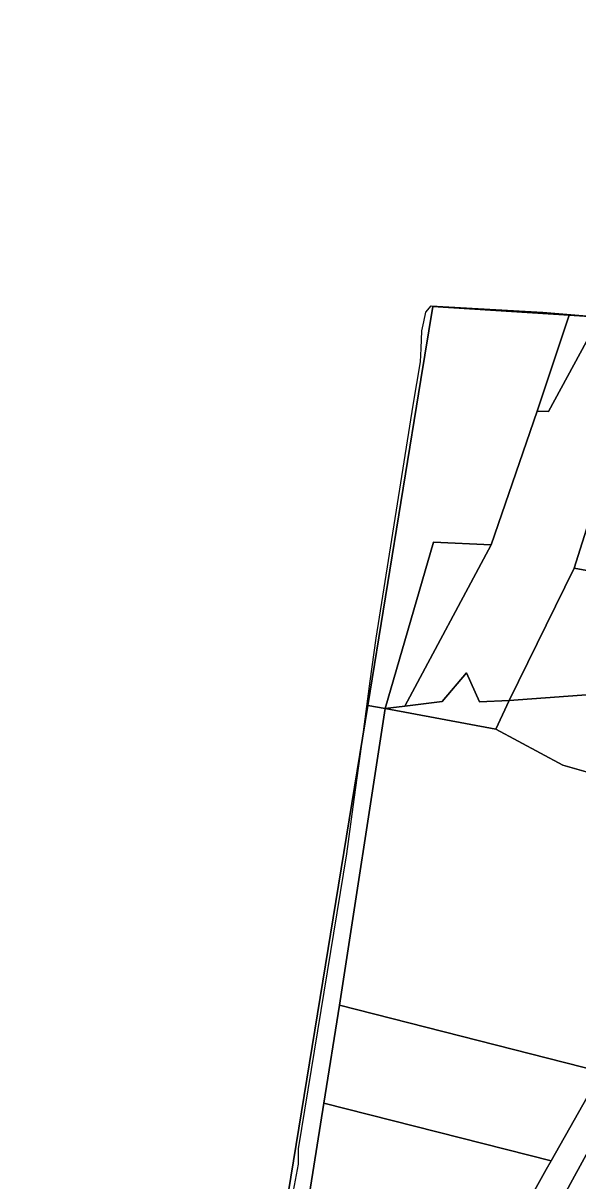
# Model space of a CAD drawing. Extents: x -477304 to -465429, y -1159113 to -1149210.
# Drawn here: x -471947.6 to -471795.4, y -1157561.7 to -1157244.4 of the extents above; entities that cross this region are included whole.
import ezdxf

# ---------------------------------------------------------------- set-up
doc = ezdxf.new("R2010")
doc.units = 0
for name, color, linetype in [('BPEJ_s', 7, 'Continuous'), ('orna_s', 7, 'Continuous'), ('ostatni_s', 7, 'Continuous'), ('PUPFL_s', 7, 'Continuous'), ('trav_porost_s', 7, 'Continuous')]:
    doc.layers.add(name, color=color, linetype=linetype)

msp = doc.modelspace()

# ---------------------------------------------------------------- linework, layer by layer
at = {"layer": 'BPEJ_s'}
for points in [[(-471873.93, -1157567.35), (-471872.01, -1157557.14), (-471872.01, -1157552.89), (-471858.83, -1157472.07), (-471857.06, -1157459.17), (-471854.44, -1157440.02), (-471852.36, -1157424.77), (-471850.75, -1157412.95), (-471840.57, -1157349.14), (-471838.62, -1157337.23), (-471838.44, -1157333.59), (-471838.2, -1157328.73), (-471837.7, -1157326.33), (-471837.13, -1157323.62), (-471835.64, -1157321.92), (-471805.02, -1157323.62), (-471788.61, -1157325.02)], [(-471854.44, -1157440.02), (-471852.36, -1157424.77), (-471850.75, -1157412.95), (-471840.57, -1157349.14), (-471838.62, -1157337.23), (-471838.44, -1157333.59), (-471838.2, -1157328.73), (-471837.7, -1157326.33), (-471837.13, -1157323.62), (-471835.64, -1157321.92), (-471805.02, -1157323.62), (-471788.61, -1157325.02), (-471750.01, -1157327.45)], [(-471873.93, -1157567.35), (-471872.01, -1157557.14), (-471872.01, -1157552.89), (-471858.83, -1157472.07), (-471857.06, -1157459.17), (-471854.44, -1157440.02)]]:
    msp.add_lwpolyline(points, dxfattribs=at)
at = {"layer": 'orna_s'}
for points in [[(-471797.77, -1157324.44), (-471789.45, -1157324.97), (-471793.09, -1157331.69), (-471803.48, -1157350.89), (-471806.62, -1157350.81)], [(-471819.17, -1157387.44), (-471806.62, -1157350.81), (-471803.48, -1157350.89), (-471793.09, -1157331.69), (-471775.92, -1157340.65), (-471783.1, -1157371), (-471791.97, -1157379.6), (-471796.43, -1157393.77), (-471814.25, -1157430.05), (-471822.37, -1157430.41), (-471825.93, -1157422.51), (-471832.66, -1157430.32), (-471842.89, -1157431.61)]]:
    msp.add_lwpolyline(points, close=True, dxfattribs=at)
at = {"layer": 'ostatni_s'}
for points in [[(-471842.89, -1157431.61), (-471832.66, -1157430.32), (-471825.93, -1157422.51), (-471822.37, -1157430.41), (-471814.25, -1157430.05), (-471817.92, -1157437.91), (-471848.24, -1157432.28)], [(-471788.91, -1157531.81), (-471771.39, -1157500.99), (-471769.51, -1157497.69), (-471767.22, -1157493.66), (-471763.27, -1157486.72), (-471763.97, -1157501.31), (-471796.86, -1157561.38), (-471814.49, -1157593.73), (-471816.77, -1157592.89), (-471822.11, -1157590.91), (-471820.94, -1157588.81), (-471804.1, -1157558.57), (-471802.78, -1157556.21)]]:
    msp.add_lwpolyline(points, close=True, dxfattribs=at)
at = {"layer": 'PUPFL_s'}
for points in [[(-472000.47, -1157055.81), (-471982.49, -1157091.95), (-471964.09, -1157113.59), (-471925.24, -1157151.43), (-471861.66, -1157190.58), (-471840.27, -1157199.12), (-471813.06, -1157203.36), (-471793.31, -1157220.43), (-471770.99, -1157221.99), (-471752.92, -1157237.27), (-471743.41, -1157255.45), (-471738.98, -1157267.18), (-471730.39, -1157300.35), (-471748.32, -1157327.56), (-471789.45, -1157324.97), (-471797.77, -1157324.44), (-471835.2, -1157322.06)], [(-471835.2, -1157322.06), (-471838.46, -1157342.13), (-471853.04, -1157431.41), (-471874.14, -1157560.64), (-471875.99, -1157571.87), (-471822.11, -1157590.91), (-471816.77, -1157592.89), (-471871.26, -1157662.56), (-471916.55, -1157690.62), (-471932.76, -1157692.93), (-471934.92, -1157692.81), (-471942.65, -1157697.45), (-471965.21, -1157699.3)]]:
    msp.add_lwpolyline(points, dxfattribs=at)
for points in [[(-471835, -1157386.7), (-471848.24, -1157432.28), (-471853.04, -1157431.41), (-471838.46, -1157342.13), (-471835.2, -1157322.06), (-471797.77, -1157324.44), (-471806.62, -1157350.81), (-471819.17, -1157387.44)], [(-471874.14, -1157560.64), (-471853.04, -1157431.41), (-471848.24, -1157432.28), (-471860.8, -1157513.53), (-471865.07, -1157540.4), (-471869.7, -1157569.13), (-471826.88, -1157585.42), (-471820.94, -1157588.81), (-471822.11, -1157590.91), (-471875.99, -1157571.87)]]:
    msp.add_lwpolyline(points, close=True, dxfattribs=at)
at = {"layer": 'trav_porost_s'}
for points in [[(-471814.25, -1157430.05), (-471788.08, -1157428.13), (-471783.01, -1157417), (-471789.81, -1157406.14), (-471788.94, -1157395.2), (-471796.43, -1157393.77), (-471791.97, -1157379.6), (-471783.1, -1157371), (-471770.02, -1157369.31), (-471761.32, -1157389.12), (-471769.94, -1157433.82), (-471772.74, -1157455.42), (-471791.21, -1157450.13), (-471799.57, -1157447.74), (-471817.92, -1157437.91)], [(-471848.24, -1157432.28), (-471835, -1157386.7), (-471819.17, -1157387.44), (-471842.89, -1157431.61)], [(-471789.81, -1157406.14), (-471783.01, -1157417), (-471788.08, -1157428.13), (-471814.25, -1157430.05), (-471796.43, -1157393.77), (-471788.94, -1157395.2)], [(-471788.91, -1157531.81), (-471789.38, -1157531.68), (-471860.8, -1157513.53), (-471848.24, -1157432.28), (-471817.92, -1157437.91), (-471799.57, -1157447.74), (-471791.21, -1157450.13), (-471790.49, -1157475.15), (-471782.59, -1157503.64), (-471771.39, -1157500.99)], [(-471814.49, -1157593.73), (-471796.86, -1157561.38), (-471763.97, -1157501.31), (-471764.31, -1157519.65), (-471784.92, -1157567.52), (-471787.38, -1157570.19), (-471807.47, -1157591.99), (-471812.42, -1157594.56)], [(-471789.38, -1157531.68), (-471788.91, -1157531.81), (-471802.78, -1157556.21), (-471865.07, -1157540.4), (-471860.8, -1157513.53)], [(-471826.88, -1157585.42), (-471869.7, -1157569.13), (-471865.07, -1157540.4), (-471802.78, -1157556.21), (-471804.1, -1157558.57), (-471820.94, -1157588.81)]]:
    msp.add_lwpolyline(points, close=True, dxfattribs=at)

doc.saveas('drawing.dxf')
